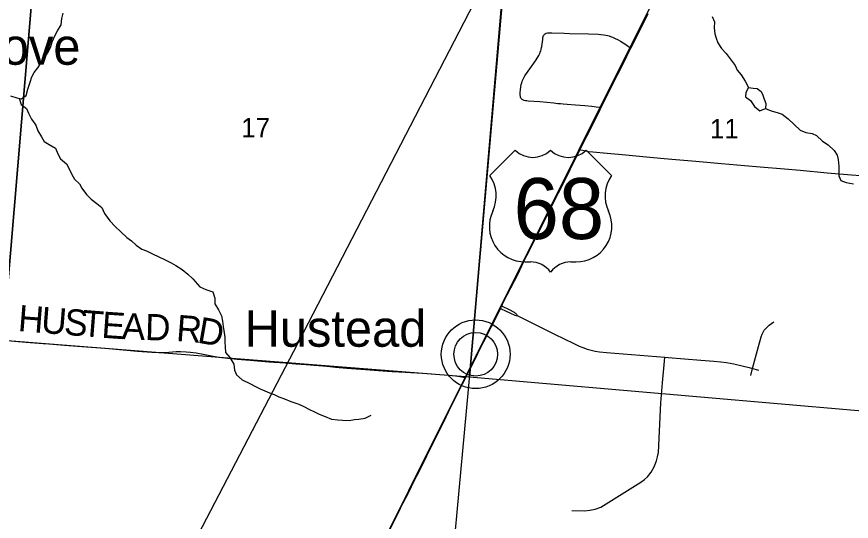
# Model space of a CAD drawing. Extents: x 0 to 1134, y 0 to 440.
# Drawn here: x 843.365 to 845.172, y 356.8 to 357.891 of the extents above; entities that cross this region are included whole.
import ezdxf

# ---------------------------------------------------------------- set-up
doc = ezdxf.new("R2010")
doc.units = 0
for name, color, linetype in [('GM_X_County_Road', 7, 'Continuous'), ('GM_X_Minor_Lake', 7, 'Continuous'), ('GM_X_Minor_River', 7, 'Continuous'), ('GM_X_Rail_Line', 7, 'Continuous'), ('GM_X_Section', 7, 'Continuous'), ('GM_X_Section_Text', 7, 'Continuous'), ('GM_X_Township', 7, 'Continuous'), ('GM_X_Township_Road', 7, 'Continuous'), ('GM_X_Township_Road_Text', 7, 'Continuous'), ('GM_X_Unincorporated', 7, 'Continuous'), ('GM_X_Unincorporated_Location', 7, 'Continuous'), ('GM_X_Unincorporated_Text', 7, 'Continuous'), ('GM_X_US_Location', 7, 'Continuous'), ('GM_X_US_Route', 7, 'Continuous'), ('GM_X_US_Shield', 7, 'Continuous')]:
    doc.layers.add(name, color=color, linetype=linetype)

msp = doc.modelspace()

# ---------------------------------------------------------------- linework, layer by layer
at = {"layer": 'GM_X_County_Road'}
msp.add_lwpolyline([(844.5843, 357.6033), (844.5908, 357.6022), (844.6028, 357.6), (844.6121, 357.5988), (844.643, 357.5958), (844.6833, 357.5922), (844.7204, 357.5888), (844.7667, 357.5846), (844.7915, 357.5826), (844.8348, 357.5788), (844.8905, 357.5736), (844.9401, 357.5692), (844.9741, 357.5664), (845.0267, 357.5618), (845.0608, 357.559), (845.1196, 357.5538), (845.1723, 357.5492), (845.1913, 357.5474), (845.2127, 357.5465), (845.2322, 357.5488), (845.2522, 357.5524), (845.2808, 357.5637), (845.308, 357.5796), (845.3202, 357.5887)], dxfattribs=at)
at = {"layer": 'GM_X_Minor_Lake'}
for points in [[(844.9488, 357.738), (844.943, 357.7275), (844.9425, 357.7176), (844.9535, 357.7103), (844.962, 357.6969), (844.9733, 357.6877), (844.9859, 357.6925)], [(844.9488, 357.738), (844.959, 357.7368), (844.9677, 357.7359), (844.9764, 357.7294), (844.9801, 357.7214), (844.983, 357.713), (844.9863, 357.7035), (844.9859, 357.6925)]]:
    msp.add_lwpolyline(points, dxfattribs=at)
at = {"layer": 'GM_X_Minor_River'}
for points in [[(843.3513, 357.7203), (843.3648, 357.7156), (843.375, 357.7139), (843.3853, 357.721), (843.3892, 357.7342), (843.394, 357.7497), (843.3979, 357.761), (843.4029, 357.7708), (843.4106, 357.7806), (843.4168, 357.7907), (843.4237, 357.802), (843.4325, 357.8133), (843.4388, 357.8268), (843.4419, 357.8366), (843.4477, 357.8498), (843.4532, 357.8608), (843.4609, 357.8735), (843.4622, 357.8872), (843.4657, 357.8992)], [(844.8704, 357.8917), (844.8756, 357.8799), (844.8751, 357.867), (844.8761, 357.8541), (844.879, 357.8446), (844.8827, 357.8347), (844.8905, 357.8228), (844.901, 357.8114), (844.9115, 357.7972), (844.9201, 357.7854)], [(844.9201, 357.7854), (844.9246, 357.7758), (844.9332, 357.7655), (844.9417, 357.7521), (844.9488, 357.738), (844.943, 357.7275), (844.9425, 357.7176), (844.9535, 357.7103), (844.962, 357.6969), (844.9733, 357.6877), (844.9859, 357.6925), (844.9979, 357.6874), (845.0115, 357.6843), (845.0221, 357.6804), (845.0349, 357.6704), (845.048, 357.6581), (845.0608, 357.6458), (845.0732, 357.6408), (845.0868, 357.6387), (845.0966, 357.6341), (845.1094, 357.6222), (845.1214, 357.6141), (845.1346, 357.6018), (845.1409, 357.5919), (845.1431, 357.582), (845.1445, 357.5676), (845.1448, 357.557), (845.1447, 357.5467), (845.1487, 357.5372), (845.1608, 357.5329), (845.1763, 357.5297)], [(843.3705, 357.7147), (843.3748, 357.7014), (843.3857, 357.693), (843.3901, 357.6827), (843.3971, 357.6693), (843.406, 357.6567), (843.4108, 357.6441), (843.4186, 357.6315), (843.4245, 357.6216), (843.435, 357.6147), (843.4485, 357.6069), (843.454, 357.5944), (843.4596, 357.5837), (843.4723, 357.5733), (843.4801, 357.5596), (843.4841, 357.55), (843.49, 357.5397), (843.5008, 357.5297), (843.506, 357.5202), (843.5161, 357.5065), (843.5258, 357.4965), (843.5385, 357.4869), (843.5493, 357.4784), (843.5549, 357.4658), (843.5664, 357.4494), (843.5779, 357.4375), (843.5903, 357.426), (843.6034, 357.4137), (843.6131, 357.4064), (843.6232, 357.3971), (843.6359, 357.3883), (843.6457, 357.3847), (843.6585, 357.3785), (843.6724, 357.3715), (843.6848, 357.3657), (843.6994, 357.3587), (843.7096, 357.3533), (843.7231, 357.3444), (843.735, 357.334), (843.7463, 357.3244)], [(843.7463, 357.3244), (843.7614, 357.3068), (843.7746, 357.301), (843.7894, 357.2963), (843.7938, 357.2826), (843.7936, 357.2701), (843.8015, 357.2571), (843.8085, 357.2438), (843.8103, 357.2327), (843.8117, 357.221), (843.8142, 357.2073), (843.8153, 357.197), (843.8156, 357.1868), (843.8162, 357.1773), (843.8172, 357.1651), (843.8262, 357.1537), (843.8352, 357.1395), (843.8366, 357.1266), (843.841, 357.1167), (843.8527, 357.106), (843.8696, 357.0974), (843.8821, 357.0909), (843.8919, 357.0862), (843.902, 357.0819), (843.9122, 357.0773), (843.922, 357.0738), (843.9322, 357.0691), (843.9447, 357.0644), (843.9582, 357.0586), (843.9756, 357.0527), (843.9865, 357.0481), (843.9986, 357.0415), (844.0084, 357.0369), (844.0197, 357.0314), (844.0325, 357.026), (844.0461, 357.0209), (844.0597, 357.0189), (844.07, 357.0184), (844.0843, 357.0179), (844.0961, 357.0197), (844.1056, 357.0207), (844.1192, 357.0225), (844.1322, 357.0295)]]:
    msp.add_lwpolyline(points, dxfattribs=at)
at = {"layer": 'GM_X_Rail_Line'}
for points in [[(846.3458, 361.5102), (846.106, 361.002), (846.0456, 360.8726), (845.8559, 360.2141), (845.7851, 360.0449), (845.7229, 359.9444), (845.6533, 359.8622), (845.5758, 359.7804), (845.5564, 359.7595), (845.5217, 359.6718), (845.4977, 359.6064), (845.3993, 359.3625), (845.2065, 358.8608), (845.178, 358.7931), (844.9566, 358.3533), (844.582, 357.6032), (844.3357, 357.1113), (844.0901, 356.6196), (843.8375, 356.1142)], [(843.4365, 356.1484), (843.6778, 356.6167), (843.9649, 357.1678), (844.3862, 357.9816), (844.5681, 358.3237), (844.8668, 358.9004)]]:
    msp.add_lwpolyline(points, dxfattribs=at)
at = {"layer": 'GM_X_Section'}
for points in [[(842.4019, 358.3021), (843.4223, 358.2223), (843.3352, 357.1906), (842.3134, 357.2799)], [(843.4223, 358.2223), (844.4326, 358.1255), (844.3449, 357.1111), (843.3352, 357.1906)], [(844.4326, 358.1255), (845.441, 358.0413), (845.3453, 357.0247), (844.3449, 357.1111)]]:
    msp.add_lwpolyline(points, close=True, dxfattribs=at)
at = {"layer": 'GM_X_Township'}
msp.add_lwpolyline([(844.5185, 359.0983), (844.4766, 358.6156), (844.3467, 357.1313), (844.2974, 356.6008), (844.294, 356.5638), (844.2906, 356.5266), (844.2873, 356.4863), (844.2857, 356.4677), (844.2836, 356.4428), (844.2823, 356.428), (844.281, 356.4093), (844.2785, 356.3747), (844.2775, 356.3623), (844.2757, 356.3375), (844.2748, 356.3251), (844.2737, 356.3127), (844.2722, 356.2941), (844.2671, 356.2257), (844.2625, 356.1667), (844.2571, 356.1015), (844.2565, 356.0936), (843.8425, 356.1236), (843.4392, 356.1543), (843.0091, 356.1875)], dxfattribs=at)
at = {"layer": 'GM_X_Township_Road'}
for points in [[(844.6299, 357.6946), (844.6264, 357.695), (844.6191, 357.6958), (844.6101, 357.6968), (844.5946, 357.6981), (844.5743, 357.6999), (844.5567, 357.7014), (844.5479, 357.7021), (844.5421, 357.7026), (844.5363, 357.7031), (844.5275, 357.704), (844.5125, 357.7056), (844.4971, 357.7069), (844.4724, 357.7087), (844.4693, 357.709), (844.4664, 357.7094), (844.4635, 357.71), (844.4619, 357.7106), (844.4608, 357.7112), (844.4592, 357.7123), (844.4583, 357.713), (844.4573, 357.7142), (844.4564, 357.7152), (844.4558, 357.717), (844.4552, 357.7193), (844.4549, 357.7211), (844.4548, 357.7226), (844.4547, 357.7243), (844.4548, 357.7274), (844.4554, 357.733), (844.4563, 357.7392), (844.4573, 357.7444), (844.4583, 357.7485), (844.4592, 357.7519), (844.4605, 357.7549), (844.4618, 357.7576), (844.465, 357.763), (844.4757, 357.7783), (844.4882, 357.7961), (844.4933, 357.8039), (844.4953, 357.8075), (844.4974, 357.8119), (844.4983, 357.8142), (844.4993, 357.817), (844.5005, 357.8214), (844.5013, 357.8249), (844.5016, 357.8266), (844.5037, 357.8421), (844.5042, 357.8452), (844.5048, 357.8482), (844.5055, 357.8506), (844.5065, 357.8524), (844.5077, 357.8536), (844.5093, 357.8546), (844.5114, 357.8555), (844.514, 357.8561), (844.5171, 357.8565), (844.5233, 357.8565), (844.5501, 357.8556), (844.5615, 357.8552), (844.6029, 357.854), (844.6235, 357.8532), (844.6296, 357.8527), (844.6356, 357.8521), (844.6402, 357.8513), (844.6444, 357.8504), (844.6473, 357.8497), (844.6504, 357.8486), (844.6547, 357.847), (844.659, 357.8452), (844.6672, 357.841), (844.672, 357.8382), (844.6777, 357.8346), (844.6832, 357.8309), (844.6861, 357.829), (844.6945, 357.8231)], [(844.4121, 357.2598), (844.4137, 357.2591), (844.4227, 357.2548), (844.4337, 357.2496), (844.4367, 357.2483), (844.4405, 357.2468), (844.4434, 357.2456), (844.446, 357.2449), (844.4486, 357.2445)], [(844.415, 357.2658), (844.4173, 357.2646), (844.4295, 357.2585), (844.4415, 357.2519), (844.4435, 357.2506), (844.4447, 357.2496), (844.4466, 357.2475), (844.4486, 357.2445)], [(844.4486, 357.2445), (844.5293, 357.2047), (844.571, 357.184), (844.5822, 357.1788), (844.5908, 357.1754), (844.5995, 357.1723), (844.6085, 357.1698), (844.6175, 357.1678), (844.6266, 357.1664), (844.642, 357.1649), (844.7677, 357.1546)], [(844.9579, 357.1301), (844.9705, 357.1781), (844.9766, 357.199), (844.9787, 357.2048), (844.98, 357.2076), (844.9815, 357.2103), (844.9832, 357.2129), (844.9851, 357.2154), (844.9871, 357.2177), (844.9893, 357.2199), (844.994, 357.2239), (844.9991, 357.2276), (845.0043, 357.2308)], [(843.327, 357.1919), (843.3849, 357.1875), (843.4223, 357.1845), (843.4345, 357.1836), (843.4685, 357.1808), (843.5057, 357.1778), (843.5565, 357.174), (843.5955, 357.1707), (843.6264, 357.1679), (843.6574, 357.1655), (843.6728, 357.1648), (843.6821, 357.1648), (843.6945, 357.1654), (843.71, 357.1666), (843.7193, 357.1669), (843.7318, 357.1664), (843.7411, 357.1656), (843.7535, 357.164), (843.7688, 357.1612), (843.79, 357.1568), (843.8022, 357.1547), (843.8154, 357.1529), (843.8281, 357.1517), (843.8423, 357.1503), (843.8702, 357.148), (843.9103, 357.1447), (843.9462, 357.1425), (843.9691, 357.1406), (843.9913, 357.1388), (844.0082, 357.1374), (844.0273, 357.1356), (844.0424, 357.1342), (844.0548, 357.1331), (844.0795, 357.1309), (844.1197, 357.1278), (844.1481, 357.1255), (844.1776, 357.1234), (844.2055, 357.1226), (844.2431, 357.1203), (844.2993, 357.1157), (844.3148, 357.1142), (844.324, 357.1129), (844.3284, 357.1122), (844.332, 357.1112), (844.3344, 357.1104), (844.3363, 357.1096)], [(844.5669, 356.8228), (844.5951, 356.8221), (844.6058, 356.8235), (844.6171, 356.8262), (844.6292, 356.8304), (844.7162, 356.8844), (844.7241, 356.8899), (844.7303, 356.8957), (844.7382, 356.906), (844.7451, 356.9177), (844.7499, 356.9305), (844.7523, 356.9394), (844.754, 356.9487), (844.7596, 357.0559), (844.7631, 357.0994), (844.767, 357.1461), (844.7677, 357.1546)], [(844.7677, 357.1546), (844.775, 357.154), (844.8461, 357.1481), (844.8739, 357.1457), (844.8894, 357.1445), (844.9018, 357.1429), (844.9171, 357.1401), (844.9353, 357.1361), (844.9503, 357.1321), (844.9579, 357.1301)], [(844.954, 357.1151), (844.9571, 357.1271), (844.9579, 357.1301)], [(844.9579, 357.1301), (844.9683, 357.1272), (844.9713, 357.1264)]]:
    msp.add_lwpolyline(points, dxfattribs=at)
at = {"layer": 'GM_X_Unincorporated'}
msp.add_lwpolyline([(844.5185, 359.0983), (844.4766, 358.6156), (844.3467, 357.1313), (844.2974, 356.6008)], dxfattribs=at)
for radius in [0.0744, 0.0472]:
    msp.add_circle((844.3585, 357.161), radius, dxfattribs=at)
at = {"layer": 'GM_X_Unincorporated_Location'}
msp.add_line((844.3585, 357.161), (844.3585, 357.161), dxfattribs=at)
at = {"layer": 'GM_X_US_Route'}
for points in [[(844.5843, 357.6033), (844.6142, 357.6627), (844.6279, 357.6905), (844.6299, 357.6946), (844.6375, 357.7099), (844.6487, 357.7321), (844.6607, 357.756), (844.6663, 357.7672), (844.6738, 357.7824), (844.6797, 357.7939), (844.6858, 357.8061), (844.6945, 357.8231), (844.7044, 357.8429), (844.7181, 357.8704), (844.732, 357.8983)], [(844.3363, 357.1096), (844.3454, 357.1276), (844.3469, 357.1307), (844.3592, 357.1549), (844.3677, 357.172), (844.3851, 357.2054), (844.3927, 357.221), (844.4098, 357.2548), (844.4121, 357.2598), (844.415, 357.2658), (844.419, 357.2742), (844.4501, 357.3352), (844.4622, 357.3601), (844.4695, 357.3745), (844.4908, 357.4169), (844.5086, 357.4523), (844.5226, 357.4801), (844.5379, 357.5105), (844.5476, 357.5297), (844.5627, 357.5605), (844.5837, 357.6022), (844.5843, 357.6033)], [(844.1681, 356.7722), (844.1875, 356.8113), (844.1957, 356.8277), (844.2017, 356.8392), (844.212, 356.8598), (844.2196, 356.8749), (844.2319, 356.8996), (844.2403, 356.9162), (844.2526, 356.9412), (844.2691, 356.9744), (844.2885, 357.0135), (844.3006, 357.0378), (844.312, 357.0607), (844.323, 357.083), (844.3363, 357.1096)]]:
    msp.add_lwpolyline(points, dxfattribs=at)
at = {"layer": 'GM_X_US_Shield'}
for p, q in [((844.4438, 357.6025), (844.3889, 357.5476)), ((844.6525, 357.5476), (844.5976, 357.6025)), ((844.4658, 357.3608), (844.4768, 357.3608)), ((844.5646, 357.3608), (844.5756, 357.3608))]:
    msp.add_line(p, q, dxfattribs=at)
for centre, radius, start, end in [((844.4822, 357.6417), 0.0549, 225.573, 314.427), ((844.5592, 357.6417), 0.0549, 225.573, 314.427), ((844.3259, 357.5035), 0.0769, 334.5471, 35.0009), ((844.7155, 357.5035), 0.0769, 144.9991, 205.4529), ((844.4649, 357.4377), 0.0769, 154.8319, 270.6383), ((844.5765, 357.4377), 0.0769, 269.3617, 25.1681), ((844.4768, 357.3059), 0.0549, 36.8699, 90), ((844.5646, 357.3059), 0.0549, 90, 143.1301)]:
    msp.add_arc(centre, radius, start, end, dxfattribs=at)

# ---------------------------------------------------------------- texts
at = {"layer": 'GM_X_Section_Text'}
for s, p in [('17', (843.8511, 357.6304)), ('11', (844.8657, 357.6282))]:
    msp.add_text(s, height=0.04186, rotation=0, dxfattribs=at).set_placement(p)
at = {"layer": 'GM_X_Township_Road_Text'}
for s, rotation, p in [('H', 355.4581, (843.3664, 357.2113)), ('U', 355.4581, (843.4162, 357.2073)), ('S', 355.4602, (843.4661, 357.2034)), ('T', 355.4695, (843.5043, 357.2004)), ('E', 356.0184, (843.5473, 357.1969)), ('A', 357.5943, (843.5914, 357.1939)), ('D', 358.4396, (843.6422, 357.1918)), ('R', 355.4367, (843.7089, 357.1899)), ('D', 350.0197, (843.754, 357.1864))]:
    msp.add_text(s, height=0.0568, rotation=rotation, dxfattribs=at).set_placement(p)
at = {"layer": 'GM_X_Unincorporated_Text'}
for s, p in [('Oakgrove', (843.0449, 357.7873)), ('Hustead', (843.8582, 357.1773))]:
    msp.add_text(s, height=0.07898, rotation=0, dxfattribs=at).set_placement(p)
at = {"layer": 'GM_X_US_Location'}
for s in ['0', '/']:
    msp.add_text(s, height=0.000189, dxfattribs=at).set_placement((844.5206, 357.4751))
msp.add_text('68', height=0.000189, rotation=0, dxfattribs=at).set_placement((844.4815, 357.4359))
at = {"layer": 'GM_X_US_Shield'}
msp.add_text('68', height=0.13184, dxfattribs=at).set_placement((844.4405, 357.4103))

doc.saveas('drawing.dxf')
